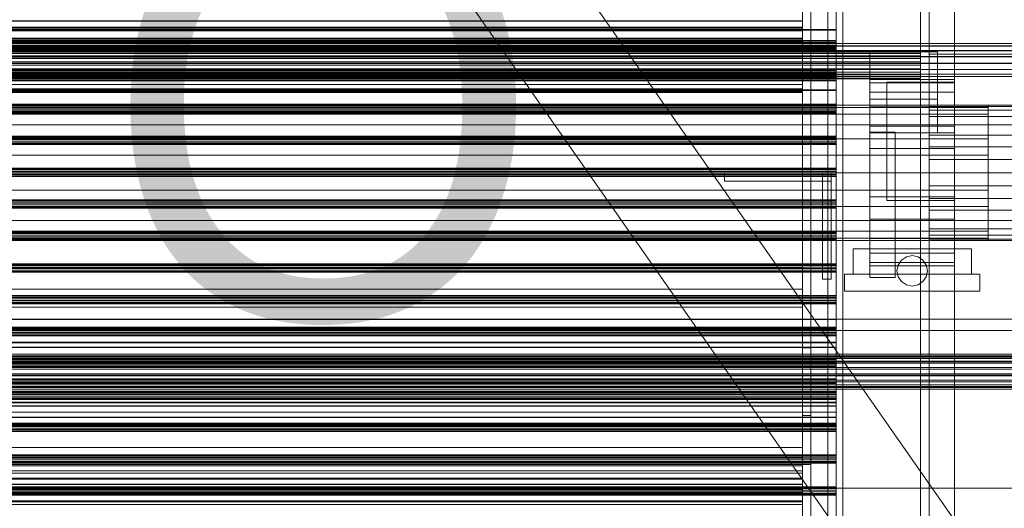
# Model space of a CAD drawing. Header units: millimetres. Extents: x -4395 to 65662, y -65530 to 6847.
# Tile 401 of 656: x 787 to 1369, y -33712 to -33423. Entities that reach past the tile are written whole.
import ezdxf

# ---------------------------------------------------------------- set-up
doc = ezdxf.new("R2010")
doc.units = ezdxf.units.MM
for name, color, linetype, lineweight in [('COTAS_O', 1, 'Continuous', 0), ('frontal_C03', 7, 'Continuous', 0), ('frontal_secador', 7, 'Continuous', 0), ('frontal_tolva', 7, 'Continuous', 0)]:
    doc.layers.add(name, color=color, linetype=linetype, lineweight=lineweight)
doc.dimstyles.new('R19_100', dxfattribs={"dimtxt": 250, "dimasz": 150, "dimexe": 150, "dimexo": 80, "dimgap": 100, "dimtad": 1, "dimtih": 1, "dimtoh": 1, "dimdsep": 46, "dimcen": 0.09, "dimadec": 0, "dimazin": 0, "dimtfac": 1, "dimtdec": 4, "dimtofl": 0, "dimtmove": 0, "dimatfit": 3, "dimfxl": 1, "dimtolj": 1, "dimtzin": 0, "dimarcsym": 0})

# ---------------------------------------------------------------- blocks, each defined once
blk = doc.blocks.new('DIM_R33_43')
at = {"layer": 'COTAS_O'}
for p, q in [((-1725, -33700), (-1575, -33655)), ((1725, -33700), (1575, -33655)), ((-1725, -34400), (-1725, -33700)), ((-1725, -33700), (1725, -33700)), ((-1725, -33700), (-1575, -33745)), ((1725, -33700), (1575, -33745)), ((1725, -34400), (1725, -33700))]:
    blk.add_line(p, q, dxfattribs=at)
blk.add_text('3450 O', height=250, dxfattribs=at).set_placement((0, -33600))

msp = doc.modelspace()

# ---------------------------------------------------------------- linework, layer by layer
at = {"layer": 'frontal_C03'}
for p, q in [((1270, -35234.965), (1270, -32645.272)), ((1274, -32645.272), (1274, -35234.965)), ((1270, -32745.445), (1270, -35335.139)), ((1274, -35335.139), (1274, -32745.445)), ((1270, -33428.95), (1270, -33420.182)), ((1270, -33420.424), (1270, -33429.313)), ((1270, -33428.95), (-1230, -33428.95)), ((1270, -33429.313), (-1230, -33429.313)), ((1270, -33440.453), (1270, -33428.95)), ((1270, -33429.313), (1270, -33440.88)), ((1516, -33437.088), (-1476, -33437.088)), ((1516, -33437.115), (-1476, -33437.115)), ((1516, -33438.557), (-1476, -33438.557)), ((1516, -33438.633), (-1476, -33438.633)), ((1270, -33435.396), (-1230, -33435.396)), ((1270, -33435.782), (-1230, -33435.782)), ((1270, -33436.448), (-1230, -33436.448)), ((-1230, -33437.38), (1270, -33437.38)), ((1270, -33438.322), (-1230, -33438.322)), ((1270, -33436.448), (1270, -33435.396)), ((1270, -33435.396), (1270, -33435.782)), ((1270, -33435.782), (1270, -33437.38)), ((1270, -33438.322), (1270, -33436.448)), ((1270, -33437.38), (1270, -33439.254)), ((1270, -33439.921), (1270, -33438.322)), ((1516, -33441.297), (-1476, -33441.297)), ((1516, -33441.41), (-1476, -33441.41)), ((1516, -33444.892), (-1476, -33444.892)), ((-1476, -33445.025), (1516, -33445.025)), ((1270, -33439.254), (-1230, -33439.254)), ((1270, -33439.921), (-1230, -33439.921)), ((1270, -33440.307), (-1230, -33440.307)), ((1270, -33440.453), (-1230, -33440.453)), ((-1230, -33440.88), (1270, -33440.88)), ((1270, -33439.254), (1270, -33440.307)), ((1270, -33440.307), (1270, -33439.921)), ((1270, -33452.938), (1270, -33440.453)), ((1270, -33440.88), (1270, -33453.366)), ((1516, -33448.793), (-1476, -33448.793)), ((1516, -33448.927), (-1476, -33448.927)), ((1516, -33452.408), (-1476, -33452.408)), ((1516, -33452.521), (-1476, -33452.521)), ((1516, -33455.186), (-1476, -33455.186)), ((1516, -33455.262), (-1476, -33455.262)), ((1516, -33456.704), (-1476, -33456.704)), ((1270, -33452.938), (-1230, -33452.938)), ((1270, -33453.366), (-1230, -33453.366)), ((1270, -33454.237), (-1230, -33454.237)), ((1270, -33454.623), (-1230, -33454.623)), ((1270, -33455.289), (-1230, -33455.289)), ((-1230, -33456.221), (1270, -33456.221)), ((1270, -33464.506), (1270, -33452.938)), ((1270, -33453.366), (1270, -33464.868)), ((1270, -33455.289), (1270, -33454.237)), ((1270, -33454.237), (1270, -33454.623)), ((1270, -33454.623), (1270, -33456.221)), ((1270, -33457.163), (1270, -33455.289)), ((1270, -33456.221), (1270, -33458.095)), ((1516, -33456.73), (-1476, -33456.73)), ((1270, -33457.163), (-1230, -33457.163)), ((1270, -33458.095), (-1230, -33458.095)), ((1270, -33458.762), (-1230, -33458.762)), ((1270, -33459.148), (-1230, -33459.148)), ((1270, -33458.762), (1270, -33457.163)), ((1270, -33458.095), (1270, -33459.148)), ((1270, -33459.148), (1270, -33458.762)), ((1270, -33464.506), (-1230, -33464.506)), ((1270, -33464.868), (-1230, -33464.868)), ((1270, -33473.395), (1270, -33464.506)), ((1270, -33464.868), (1270, -33473.637)), ((1270, -33473.078), (-1230, -33473.078)), ((1270, -33473.395), (-1230, -33473.395)), ((1270, -33473.464), (-1230, -33473.464)), ((1270, -33473.637), (-1230, -33473.637)), ((1270, -33474.13), (-1230, -33474.13)), ((1270, -33474.13), (1270, -33473.078)), ((1270, -33473.078), (1270, -33473.464)), ((1270, -33478.251), (1270, -33473.395)), ((1270, -33473.464), (1270, -33475.062)), ((1270, -33473.637), (1270, -33478.336)), ((1270, -33476.004), (1270, -33474.13)), ((-1230, -33475.062), (1270, -33475.062)), ((1270, -33476.004), (-1230, -33476.004)), ((1270, -33476.936), (-1230, -33476.936)), ((1270, -33477.603), (-1230, -33477.603)), ((1270, -33477.989), (-1230, -33477.989)), ((1270, -33478.251), (-1230, -33478.251)), ((1270, -33478.336), (-1230, -33478.336)), ((1270, -33475.062), (1270, -33476.936)), ((1270, -33477.603), (1270, -33476.004)), ((1270, -33476.936), (1270, -33477.989)), ((1270, -33477.989), (1270, -33477.603)), ((1270, -33478.336), (1270, -33478.251)), ((1270, -33491.919), (-1230, -33491.919)), ((1270, -33492.305), (-1230, -33492.305)), ((1270, -33492.971), (-1230, -33492.971)), ((-1230, -33493.903), (1270, -33493.903)), ((1270, -33494.845), (-1230, -33494.845)), ((1270, -33495.777), (-1230, -33495.777)), ((1270, -33496.443), (-1230, -33496.443)), ((1270, -33496.83), (-1230, -33496.83)), ((1270, -33492.971), (1270, -33491.919)), ((1270, -33491.919), (1270, -33492.305)), ((1270, -33492.305), (1270, -33493.903)), ((1270, -33494.845), (1270, -33492.971)), ((1270, -33493.903), (1270, -33495.777)), ((1270, -33496.443), (1270, -33494.845)), ((1270, -33495.777), (1270, -33496.83)), ((1270, -33496.83), (1270, -33496.443)), ((1270, -33510.76), (-1230, -33510.76)), ((1270, -33511.146), (-1230, -33511.146)), ((1270, -33511.812), (-1230, -33511.812)), ((-1230, -33512.744), (1270, -33512.744)), ((1270, -33513.686), (-1230, -33513.686)), ((1270, -33514.618), (-1230, -33514.618)), ((1270, -33511.812), (1270, -33510.76)), ((1270, -33510.76), (1270, -33511.146)), ((1270, -33511.146), (1270, -33512.744)), ((1270, -33513.686), (1270, -33511.812)), ((1270, -33512.744), (1270, -33514.618)), ((1270, -33515.284), (1270, -33513.686)), ((1270, -33514.618), (1270, -33515.671)), ((1270, -33515.284), (-1230, -33515.284)), ((1270, -33515.671), (-1230, -33515.671)), ((1270, -33515.671), (1270, -33515.284)), ((1270, -33529.601), (-1230, -33529.601)), ((1270, -33529.987), (-1230, -33529.987)), ((1270, -33530.653), (-1230, -33530.653)), ((-1230, -33531.585), (1270, -33531.585)), ((1270, -33530.653), (1270, -33529.601)), ((1270, -33529.601), (1270, -33529.987)), ((1270, -33529.987), (1270, -33531.585)), ((1270, -33532.527), (1270, -33530.653)), ((1270, -33531.585), (1270, -33533.459)), ((1270, -33532.527), (-1230, -33532.527)), ((1270, -33533.459), (-1230, -33533.459)), ((1270, -33534.125), (-1230, -33534.125)), ((1270, -33534.512), (-1230, -33534.512)), ((1270, -33534.125), (1270, -33532.527)), ((1270, -33533.459), (1270, -33534.512)), ((1270, -33534.512), (1270, -33534.125)), ((1270, -33548.442), (-1230, -33548.442)), ((1270, -33548.828), (-1230, -33548.828)), ((1270, -33549.494), (-1230, -33549.494)), ((1270, -33549.494), (1270, -33548.442)), ((1270, -33548.442), (1270, -33548.828)), ((1270, -33548.828), (1270, -33550.426)), ((1270, -33551.368), (1270, -33549.494)), ((-1230, -33550.426), (1270, -33550.426)), ((1270, -33551.368), (-1230, -33551.368)), ((1270, -33552.3), (-1230, -33552.3)), ((1270, -33552.966), (-1230, -33552.966)), ((1270, -33553.353), (-1230, -33553.353)), ((1270, -33550.426), (1270, -33552.3)), ((1270, -33552.966), (1270, -33551.368)), ((1270, -33552.3), (1270, -33553.353)), ((1270, -33553.353), (1270, -33552.966)), ((1270, -33567.283), (-1230, -33567.283)), ((1270, -33568.335), (1270, -33567.283)), ((1270, -33567.283), (1270, -33567.669)), ((1270, -33567.669), (-1230, -33567.669)), ((1270, -33568.335), (-1230, -33568.335)), ((-1230, -33569.267), (1270, -33569.267)), ((1270, -33570.209), (-1230, -33570.209)), ((1270, -33571.141), (-1230, -33571.141)), ((1270, -33571.807), (-1230, -33571.807)), ((1270, -33572.193), (-1230, -33572.193)), ((1270, -33567.669), (1270, -33569.267)), ((1270, -33570.209), (1270, -33568.335)), ((1270, -33569.267), (1270, -33571.141)), ((1270, -33571.807), (1270, -33570.209)), ((1270, -33571.141), (1270, -33572.193)), ((1270, -33572.193), (1270, -33571.807)), ((1270, -33586.124), (-1230, -33586.124)), ((1270, -33586.51), (-1230, -33586.51)), ((1270, -33587.176), (-1230, -33587.176)), ((-1230, -33588.108), (1270, -33588.108)), ((1270, -33589.05), (-1230, -33589.05)), ((1270, -33589.982), (-1230, -33589.982)), ((1270, -33590.648), (-1230, -33590.648)), ((1270, -33587.176), (1270, -33586.124)), ((1270, -33586.124), (1270, -33586.51)), ((1270, -33586.51), (1270, -33588.108)), ((1270, -33589.05), (1270, -33587.176)), ((1270, -33588.108), (1270, -33589.982)), ((1270, -33590.648), (1270, -33589.05)), ((1270, -33589.982), (1270, -33591.034)), ((1270, -33591.034), (1270, -33590.648)), ((1270, -33591.034), (-1230, -33591.034)), ((1270, -33600.124), (-1230, -33600.124)), ((1270, -33600.209), (-1230, -33600.209)), ((1270, -33604.824), (1270, -33600.124)), ((1270, -33600.124), (1270, -33600.209)), ((1270, -33600.209), (1270, -33605.066)), ((1270, -33604.824), (-1230, -33604.824)), ((1270, -33604.965), (-1230, -33604.965)), ((1270, -33605.066), (-1230, -33605.066)), ((1270, -33605.351), (-1230, -33605.351)), ((1270, -33606.008), (-1230, -33606.008)), ((1270, -33606.017), (-1230, -33606.017)), ((1270, -33606.074), (-1230, -33606.074)), ((-1230, -33606.949), (1270, -33606.949)), ((1270, -33607.891), (-1230, -33607.891)), ((1270, -33613.592), (1270, -33604.824)), ((1270, -33606.017), (1270, -33604.965)), ((1270, -33604.965), (1270, -33605.351)), ((1270, -33605.066), (1270, -33613.954)), ((1270, -33605.351), (1270, -33606.949)), ((1270, -33609.679), (1270, -33606.008)), ((1270, -33606.008), (1270, -33606.074)), ((1270, -33607.891), (1270, -33606.017)), ((1270, -33606.074), (1270, -33609.869)), ((1270, -33606.949), (1270, -33608.823)), ((1270, -33609.489), (1270, -33607.891)), ((1270, -33608.823), (-1230, -33608.823)), ((1270, -33609.489), (-1230, -33609.489)), ((1270, -33609.679), (-1230, -33609.679)), ((1270, -33609.869), (-1230, -33609.869)), ((1270, -33609.875), (-1230, -33609.875)), ((1270, -33613.592), (-1230, -33613.592)), ((1270, -33613.954), (-1230, -33613.954)), ((1270, -33608.823), (1270, -33609.875)), ((1270, -33609.875), (1270, -33609.489)), ((1270, -33616.53), (1270, -33609.679)), ((1270, -33609.869), (1270, -33616.813)), ((1270, -33625.095), (1270, -33613.592)), ((1270, -33613.954), (1270, -33625.522)), ((1270, -33616.53), (-1230, -33616.53)), ((1270, -33616.813), (-1230, -33616.813)), ((1270, -33625.516), (1270, -33616.53)), ((1270, -33616.813), (1270, -33625.85)), ((1516, -33620.739), (-1476, -33620.739)), ((1516, -33620.766), (-1476, -33620.766)), ((1516, -33621.73), (-1476, -33621.73)), ((1516, -33621.757), (-1476, -33621.757)), ((1516, -33622.208), (-1476, -33622.208)), ((1516, -33622.284), (-1476, -33622.284)), ((1516, -33623.199), (-1476, -33623.199)), ((1516, -33623.274), (-1476, -33623.274)), ((1516, -33624.948), (-1476, -33624.948)), ((1516, -33625.061), (-1476, -33625.061)), ((1270, -33623.806), (-1230, -33623.806)), ((1270, -33624.192), (-1230, -33624.192)), ((1270, -33624.858), (-1230, -33624.858)), ((1270, -33625.095), (-1230, -33625.095)), ((-1230, -33625.522), (1270, -33625.522)), ((1270, -33624.858), (1270, -33623.806)), ((1270, -33623.806), (1270, -33624.192)), ((1270, -33624.192), (1270, -33625.79)), ((1270, -33626.732), (1270, -33624.858)), ((1270, -33637.58), (1270, -33625.095)), ((1270, -33635.27), (1270, -33625.516)), ((1270, -33625.522), (1270, -33638.007)), ((1516, -33625.939), (-1476, -33625.939)), ((1516, -33626.052), (-1476, -33626.052)), ((1516, -33628.543), (-1476, -33628.543)), ((-1476, -33628.676), (1516, -33628.676)), ((1516, -33629.533), (-1476, -33629.533)), ((-1476, -33629.667), (1516, -33629.667)), ((-1230, -33625.79), (1270, -33625.79)), ((-1230, -33625.85), (1270, -33625.85)), ((1270, -33626.732), (-1230, -33626.732)), ((1270, -33627.664), (-1230, -33627.664)), ((1270, -33628.33), (-1230, -33628.33)), ((1270, -33628.716), (-1230, -33628.716)), ((1270, -33625.79), (1270, -33627.664)), ((1270, -33625.85), (1270, -33635.604)), ((1270, -33628.33), (1270, -33626.732)), ((1270, -33627.664), (1270, -33628.716)), ((1270, -33628.716), (1270, -33628.33)), ((1516, -33632.444), (-1476, -33632.444)), ((1516, -33632.578), (-1476, -33632.578)), ((1516, -33633.435), (-1476, -33633.435)), ((1516, -33633.569), (-1476, -33633.569)), ((1516, -33636.059), (-1476, -33636.059)), ((1516, -33636.172), (-1476, -33636.172)), ((1516, -33637.05), (-1476, -33637.05)), ((1516, -33637.163), (-1476, -33637.163)), ((1270, -33635.27), (-1230, -33635.27)), ((1270, -33635.604), (-1230, -33635.604)), ((1270, -33644.308), (1270, -33635.27)), ((1270, -33635.604), (1270, -33644.591)), ((1516, -33638.837), (-1476, -33638.837)), ((1516, -33638.913), (-1476, -33638.913)), ((1516, -33639.828), (-1476, -33639.828)), ((1516, -33639.903), (-1476, -33639.903)), ((1516, -33640.355), (-1476, -33640.355)), ((1516, -33640.381), (-1476, -33640.381)), ((1516, -33641.345), (-1476, -33641.345)), ((1516, -33641.372), (-1476, -33641.372)), ((1270, -33637.58), (-1230, -33637.58)), ((1270, -33638.007), (-1230, -33638.007)), ((1270, -33642.647), (-1230, -33642.647)), ((1270, -33643.033), (-1230, -33643.033)), ((1270, -33649.148), (1270, -33637.58)), ((1270, -33638.007), (1270, -33649.51)), ((1270, -33643.699), (1270, -33642.647)), ((1270, -33642.647), (1270, -33643.033)), ((1270, -33643.033), (1270, -33644.631)), ((1270, -33643.699), (-1230, -33643.699)), ((1270, -33644.308), (-1230, -33644.308)), ((1270, -33644.591), (-1230, -33644.591)), ((-1230, -33644.631), (1270, -33644.631)), ((1270, -33645.573), (-1230, -33645.573)), ((1270, -33646.505), (-1230, -33646.505)), ((1270, -33647.171), (-1230, -33647.171)), ((1270, -33647.557), (-1230, -33647.557)), ((1270, -33645.573), (1270, -33643.699)), ((1270, -33651.252), (1270, -33644.308)), ((1270, -33644.591), (1270, -33651.441)), ((1270, -33644.631), (1270, -33646.505)), ((1270, -33647.171), (1270, -33645.573)), ((1270, -33646.505), (1270, -33647.557)), ((1270, -33647.557), (1270, -33647.171)), ((1270, -33649.148), (-1230, -33649.148)), ((1270, -33649.51), (-1230, -33649.51)), ((1270, -33651.252), (-1230, -33651.252)), ((1270, -33651.441), (-1230, -33651.441)), ((1270, -33658.036), (1270, -33649.148)), ((1270, -33649.51), (1270, -33658.278)), ((1270, -33655.046), (1270, -33651.252)), ((1270, -33651.441), (1270, -33655.113)), ((1270, -33655.046), (-1230, -33655.046)), ((1270, -33655.113), (-1230, -33655.113)), ((1270, -33658.036), (-1230, -33658.036)), ((1270, -33658.278), (-1230, -33658.278)), ((1270, -33655.113), (1270, -33655.046)), ((1270, -33662.893), (1270, -33658.036)), ((1270, -33658.278), (1270, -33662.978)), ((1270, -33661.488), (-1230, -33661.488)), ((1270, -33661.874), (-1230, -33661.874)), ((1270, -33662.54), (-1230, -33662.54)), ((1270, -33662.893), (-1230, -33662.893)), ((1270, -33662.978), (-1230, -33662.978)), ((-1230, -33663.472), (1270, -33663.472)), ((1270, -33664.414), (-1230, -33664.414)), ((1270, -33665.346), (-1230, -33665.346)), ((1270, -33666.012), (-1230, -33666.012)), ((1270, -33666.398), (-1230, -33666.398)), ((1270, -33662.54), (1270, -33661.488)), ((1270, -33661.488), (1270, -33661.874)), ((1270, -33661.874), (1270, -33663.472)), ((1270, -33664.414), (1270, -33662.54)), ((1270, -33662.978), (1270, -33662.893)), ((1270, -33663.472), (1270, -33665.346)), ((1270, -33666.012), (1270, -33664.414)), ((1270, -33665.346), (1270, -33666.398)), ((1270, -33666.398), (1270, -33666.012)), ((1270, -33680.329), (-1230, -33680.329)), ((1270, -33680.715), (-1230, -33680.715)), ((1270, -33681.381), (-1230, -33681.381)), ((-1230, -33682.313), (1270, -33682.313)), ((1270, -33683.255), (-1230, -33683.255)), ((1270, -33681.381), (1270, -33680.329)), ((1270, -33680.329), (1270, -33680.715)), ((1270, -33680.715), (1270, -33682.313)), ((1270, -33683.255), (1270, -33681.381)), ((1270, -33682.313), (1270, -33684.187)), ((1270, -33684.853), (1270, -33683.255)), ((1270, -33684.187), (-1230, -33684.187)), ((1270, -33684.853), (-1230, -33684.853)), ((1270, -33685.239), (-1230, -33685.239)), ((1270, -33684.187), (1270, -33685.239)), ((1270, -33685.239), (1270, -33684.853)), ((1270, -33699.17), (-1230, -33699.17)), ((1270, -33699.556), (-1230, -33699.556)), ((1270, -33700.222), (-1230, -33700.222)), ((-1230, -33701.154), (1270, -33701.154)), ((1270, -33700.222), (1270, -33699.17)), ((1270, -33699.17), (1270, -33699.556)), ((1270, -33699.556), (1270, -33701.154)), ((1270, -33702.096), (1270, -33700.222)), ((1270, -33701.154), (1270, -33703.028)), ((1270, -33702.096), (-1230, -33702.096)), ((1270, -33703.028), (-1230, -33703.028)), ((1270, -33703.694), (-1230, -33703.694)), ((1270, -33704.08), (-1230, -33704.08)), ((1270, -33703.694), (1270, -33702.096)), ((1270, -33703.028), (1270, -33704.08)), ((1270, -33704.08), (1270, -33703.694))]:
    msp.add_line(p, q, dxfattribs=at)
at = {"layer": 'frontal_secador'}
for p, q in [((1340, -36000), (1340, -33000)), ((1265, -35980), (1265, -33075)), ((1270, -35980), (1270, -33075)), ((1320, -35980), (1320, -33075)), ((1325, -36000), (1325, -33075)), ((1325, -34600), (1325, -33075)), ((1325, -35980), (1325, -33075)), ((1250, -33617), (1250, -33377)), ((1250, -33377), (1250, -33446)), ((1255, -33377), (1255, -33617)), ((1255, -33446), (1255, -33377)), ((1325, -33438.5), (1325, -33388.5)), ((1250, -33423.65), (1250, -33419.918)), ((-1250, -33423.65), (1250, -33423.65)), ((1250, -33424), (-1250, -33424)), ((1250, -33427.382), (-1250, -33427.382)), ((1250, -33427.382), (1250, -33423.65)), ((1250, -33436), (1250, -33424)), ((1250, -33424), (1250, -33428)), ((1250, -33427.382), (1250, -33429.689)), ((-1250, -33428), (1250, -33428)), ((1250, -33429.689), (-1250, -33429.689)), ((1250, -33428), (1250, -33440)), ((1250, -33434), (-1250, -33434)), ((1250, -33434.545), (-1250, -33434.545)), ((1250, -33436), (-1250, -33436)), ((1250, -33436.144), (-1250, -33436.144)), ((1250, -33436.709), (-1250, -33436.709)), ((1250, -33438.686), (-1250, -33438.686)), ((1250, -33436.709), (1250, -33434)), ((1250, -33434.545), (1250, -33434)), ((1250, -33436.144), (1250, -33434.545)), ((1250, -33676), (1250, -33436)), ((1250, -33436), (1250, -33442)), ((1250, -33436), (1250, -33440)), ((1250, -33438.686), (1250, -33436.144)), ((1250, -33444.651), (1250, -33436.709)), ((1250, -33442), (1250, -33438.686)), ((1325, -33438.5), (2125, -33438.5)), ((1325, -33443.5), (1325, -33438.5)), ((1320, -33442), (-1320, -33442)), ((1320, -33442.273), (-1320, -33442.273)), ((1320, -33443.072), (-1320, -33443.072)), ((1320, -33444.343), (-1320, -33444.343)), ((1250, -33440), (-1250, -33440)), ((1250, -33442), (-1250, -33442)), ((1250, -33444.651), (-1250, -33444.651)), ((1250, -33445.859), (1250, -33442)), ((1250, -33682), (1250, -33442)), ((1250, -33442), (1250, -33446)), ((1250, -33457.285), (1250, -33444.651)), ((1290, -33442), (1330, -33442)), ((1290, -33470), (1290, -33442)), ((1320, -33442.273), (1320, -33442)), ((1320, -33443.072), (1320, -33442.273)), ((1320, -33444.343), (1320, -33443.072)), ((1320, -33446), (1320, -33444.343)), ((1325, -33443.5), (2125, -33443.5)), ((1330, -33470), (1330, -33442)), ((1320, -33446), (-1320, -33446)), ((1320, -33447.929), (-1320, -33447.929)), ((-1320, -33450), (1320, -33450)), ((1250, -33445.859), (-1250, -33445.859)), ((-1250, -33446), (1250, -33446)), ((-1250, -33450), (1250, -33450)), ((1250, -33450), (1250, -33445.859)), ((1250, -33446), (1250, -33686)), ((1255, -33446), (1250, -33446)), ((1250, -33454.141), (1250, -33450)), ((1255, -33686), (1255, -33446)), ((1320, -33447.929), (1320, -33446)), ((1320, -33450), (1320, -33447.929)), ((1320, -33452.071), (1320, -33450)), ((1320, -33452.071), (-1320, -33452.071)), ((1320, -33454), (-1320, -33454)), ((1320, -33455.657), (-1320, -33455.657)), ((1250, -33454.141), (-1250, -33454.141)), ((1250, -33454.141), (1250, -33458)), ((1320, -33452.071), (1320, -33454)), ((1320, -33454), (1320, -33455.657)), ((1320, -33455.657), (1320, -33456.928)), ((1320, -33456.928), (-1320, -33456.928)), ((1320, -33457.727), (-1320, -33457.727)), ((1320, -33458), (-1320, -33458)), ((1250, -33457.285), (-1250, -33457.285)), ((1250, -33458), (-1250, -33458)), ((1250, -33461.314), (-1250, -33461.314)), ((1250, -33473.75), (1250, -33457.285)), ((1250, -33458), (1250, -33461.314)), ((1250, -33461.314), (1250, -33463.856)), ((1290, -33460.374), (1290, -33458.5)), ((1340, -33458.5), (1290, -33458.5)), ((1290, -33465.869), (1290, -33460.374)), ((1340, -33460.374), (1290, -33460.374)), ((1300, -33460), (1340, -33460)), ((1300, -33490), (1300, -33460)), ((1320, -33456.928), (1320, -33457.727)), ((1320, -33457.727), (1320, -33458)), ((1340, -33460.374), (1340, -33458.5)), ((1340, -33490), (1340, -33460)), ((1340, -33465.869), (1340, -33460.374)), ((1250, -33463.856), (-1250, -33463.856)), ((1250, -33465.455), (-1250, -33465.455)), ((1250, -33466), (-1250, -33466)), ((1250, -33463.856), (1250, -33465.455)), ((1250, -33465.455), (1250, -33466)), ((1290, -33474.609), (1290, -33465.869)), ((1340, -33465.869), (1290, -33465.869)), ((1340, -33474.609), (1340, -33465.869)), ((1360, -33473.5), (-1360, -33473.5)), ((1250, -33473.75), (-1250, -33473.75)), ((1250, -33492.924), (1250, -33473.75)), ((1290, -33470), (1330, -33470)), ((1290, -33490), (1290, -33470)), ((1325, -33474.269), (1325, -33473.5)), ((1430, -33473.5), (1325, -33473.5)), ((1330, -33490), (1330, -33470)), ((1360, -33474.863), (1360, -33473.5)), ((1360, -33474.863), (-1360, -33474.863)), ((1360, -33478.859), (-1360, -33478.859)), ((1290, -33486), (1290, -33474.609)), ((1340, -33474.609), (1290, -33474.609)), ((1325, -33476.545), (1325, -33474.269)), ((1430, -33474.269), (1325, -33474.269)), ((1325, -33480.241), (1325, -33476.545)), ((1430, -33476.545), (1325, -33476.545)), ((1340, -33486), (1340, -33474.609)), ((1360, -33478.859), (1360, -33474.863)), ((1360, -33485.216), (1360, -33478.859)), ((1360, -33485.216), (-1360, -33485.216)), ((1325, -33485.216), (1325, -33480.241)), ((1430, -33480.241), (1325, -33480.241)), ((1325, -33491.277), (1325, -33485.216)), ((1430, -33485.216), (1325, -33485.216)), ((1360, -33493.5), (1360, -33485.216)), ((1290, -33499.265), (1290, -33486)), ((1340, -33486), (1290, -33486)), ((1290, -33489.5), (1305, -33489.5)), ((1290, -33575.5), (1290, -33489.5)), ((1290, -33490), (1330, -33490)), ((1300, -33490), (1340, -33490)), ((1300, -33530), (1300, -33490)), ((1305, -33575.5), (1305, -33489.5)), ((1325, -33498.193), (1325, -33491.277)), ((1430, -33491.277), (1325, -33491.277)), ((1340, -33499.265), (1340, -33486)), ((1340, -33530), (1340, -33490)), ((1360, -33493.5), (-1360, -33493.5)), ((1250, -33492.924), (-1250, -33492.924)), ((1250, -33513.5), (1250, -33492.924)), ((1360, -33503.147), (1360, -33493.5)), ((1360, -33503.147), (-1360, -33503.147)), ((1290, -33513.5), (1290, -33499.265)), ((1340, -33499.265), (1290, -33499.265)), ((1325, -33505.696), (1325, -33498.193)), ((1430, -33498.193), (1325, -33498.193)), ((1340, -33513.5), (1340, -33499.265)), ((1360, -33513.5), (1360, -33503.147)), ((1325, -33513.5), (1325, -33505.696)), ((1430, -33505.696), (1325, -33505.696)), ((-1360, -33513.5), (1360, -33513.5)), ((-1250, -33513.5), (1250, -33513.5)), ((1204, -33513.5), (1267, -33513.5)), ((1204, -33518.5), (1204, -33513.5)), ((1250, -33534.076), (1250, -33513.5)), ((1262, -33513.5), (1267, -33513.5)), ((1262, -33576.5), (1262, -33513.5)), ((1267, -33576.5), (1267, -33513.5)), ((1267, -33518.5), (1267, -33513.5)), ((1290, -33513.5), (1290, -33527.735)), ((1290, -33513.5), (1340, -33513.5)), ((1325, -33513.5), (1325, -33521.304)), ((1325, -33513.5), (1430, -33513.5)), ((1340, -33527.735), (1340, -33513.5)), ((1360, -33523.853), (1360, -33513.5)), ((1204, -33518.5), (1267, -33518.5)), ((1360, -33523.853), (-1360, -33523.853)), ((1325, -33521.304), (1325, -33528.807)), ((1430, -33521.304), (1325, -33521.304)), ((1360, -33523.853), (1360, -33533.5)), ((1290, -33527.735), (1290, -33541)), ((1340, -33527.735), (1290, -33527.735)), ((1300, -33530), (1340, -33530)), ((1325, -33528.807), (1325, -33535.723)), ((1430, -33528.807), (1325, -33528.807)), ((1340, -33527.735), (1340, -33541)), ((1360, -33533.5), (-1360, -33533.5)), ((1250, -33534.076), (-1250, -33534.076)), ((1250, -33534.076), (1250, -33553.25)), ((1325, -33535.723), (1325, -33541.784)), ((1430, -33535.723), (1325, -33535.723)), ((1360, -33533.5), (1360, -33541.784)), ((1360, -33541.784), (-1360, -33541.784)), ((1290, -33541), (1290, -33552.391)), ((1340, -33541), (1290, -33541)), ((1325, -33541.784), (1325, -33546.759)), ((1430, -33541.784), (1325, -33541.784)), ((1340, -33541), (1340, -33552.391)), ((1360, -33541.784), (1360, -33548.141)), ((1360, -33548.141), (-1360, -33548.141)), ((1325, -33546.759), (1325, -33550.455)), ((1430, -33546.759), (1325, -33546.759)), ((1360, -33548.141), (1360, -33552.137)), ((1360, -33552.137), (-1360, -33552.137)), ((1360, -33553.5), (-1360, -33553.5)), ((1250, -33553.25), (-1250, -33553.25)), ((1250, -33553.25), (1250, -33569.715)), ((1290, -33552.391), (1290, -33561.131)), ((1340, -33552.391), (1290, -33552.391)), ((1325, -33550.455), (1325, -33552.731)), ((1430, -33550.455), (1325, -33550.455)), ((1325, -33552.731), (1325, -33553.5)), ((1430, -33552.731), (1325, -33552.731)), ((1430, -33553.5), (1325, -33553.5)), ((1340, -33552.391), (1340, -33561.131)), ((1360, -33552.137), (1360, -33553.5)), ((1280, -33558.5), (1350, -33558.5)), ((1280, -33573.5), (1280, -33558.5)), ((1290, -33561.131), (1290, -33566.626)), ((1340, -33561.131), (1290, -33561.131)), ((1340, -33561.131), (1340, -33566.626)), ((1350, -33573.5), (1350, -33558.5)), ((1290, -33566.626), (1290, -33568.5)), ((1340, -33566.626), (1290, -33566.626)), ((1306.685, -33568.056), (1308.636, -33565.136)), ((1308.636, -33565.136), (1311.556, -33563.185)), ((1311.556, -33563.185), (1315, -33562.5)), ((1315, -33562.5), (1318.444, -33563.185)), ((1318.444, -33563.185), (1321.364, -33565.136)), ((1321.364, -33565.136), (1323.315, -33568.056)), ((1340, -33566.626), (1340, -33568.5)), ((1250, -33569.715), (-1250, -33569.715)), ((1250, -33569.715), (1250, -33582.349)), ((1340, -33568.5), (1290, -33568.5)), ((1306, -33571.5), (1306.685, -33568.056)), ((1306.685, -33574.944), (1306, -33571.5)), ((1323.315, -33568.056), (1324, -33571.5)), ((1324, -33571.5), (1323.315, -33574.944)), ((1262, -33576.5), (1267, -33576.5)), ((1275, -33573.5), (1355, -33573.5)), ((1275, -33583.5), (1275, -33573.5)), ((1280, -33573.5), (1350, -33573.5)), ((1290, -33575.5), (1305, -33575.5)), ((1308.636, -33577.864), (1306.685, -33574.944)), ((1311.556, -33579.815), (1308.636, -33577.864)), ((1321.364, -33577.864), (1318.444, -33579.815)), ((1323.315, -33574.944), (1321.364, -33577.864)), ((1355, -33583.5), (1355, -33573.5)), ((1250, -33582.349), (-1250, -33582.349)), ((1250, -33582.349), (1250, -33590.291)), ((1275, -33583.5), (1355, -33583.5)), ((1315, -33580.5), (1311.556, -33579.815)), ((1318.444, -33579.815), (1315, -33580.5)), ((1250, -33590.291), (-1250, -33590.291)), ((1250, -33590.291), (1250, -33593)), ((1250, -33593), (-1250, -33593)), ((1250, -33686), (1250, -33617)), ((1250, -33617), (1255, -33617)), ((1255, -33617), (1255, -33686)), ((1250, -33897), (1250, -33657)), ((1250, -33657), (1250, -33726)), ((1250, -33657), (1255, -33657)), ((1255, -33657), (1255, -33897)), ((1255, -33726), (1255, -33657)), ((-1250, -33676), (1250, -33676)), ((1250, -33676), (1250, -33682)), ((-1250, -33682), (1250, -33682)), ((1250, -33682), (1250, -33686)), ((1250, -33686.659), (1250, -33682)), ((1250, -33682), (1250, -33685)), ((-1250, -33685), (1250, -33685)), ((1250, -33686), (-1250, -33686)), ((-1250, -33686.659), (1250, -33686.659)), ((1250, -33689.659), (-1250, -33689.659)), ((1250, -33685), (1250, -33689.659)), ((1250, -33686), (1255, -33686)), ((1250, -33686.659), (1250, -33689.659)), ((1250, -33691), (1250, -33686.659)), ((1250, -33689.659), (1250, -33694)), ((-1250, -33691), (1250, -33691)), ((1250, -33694), (-1250, -33694)), ((-1250, -33694.728), (1250, -33694.728)), ((1250, -33691), (1250, -33694)), ((1250, -33694.728), (1250, -33691)), ((1250, -33694), (1250, -33697.728)), ((1250, -33694.728), (1250, -33697.728)), ((1250, -33697.588), (1250, -33694.728)), ((-1250, -33697.588), (1250, -33697.588)), ((1250, -33697.611), (-1250, -33697.611)), ((1250, -33697.728), (-1250, -33697.728)), ((-1250, -33699.387), (1250, -33699.387)), ((1250, -33699.918), (-1250, -33699.918)), ((-1250, -33700), (1250, -33700)), ((1250, -33700.588), (-1250, -33700.588)), ((1250, -33697.588), (1250, -33700.588)), ((1250, -33699.387), (1250, -33697.588)), ((1250, -33699.918), (1250, -33697.611)), ((1250, -33697.728), (1250, -33700.588)), ((1250, -33699.387), (1250, -33702.387)), ((1250, -33700), (1250, -33699.387)), ((1250, -33703.65), (1250, -33699.918)), ((1250, -33700), (1250, -33703)), ((1250, -33700.588), (1250, -33702.387)), ((1250, -33702.387), (-1250, -33702.387)), ((1250, -33703), (-1250, -33703)), ((-1250, -33703.65), (1250, -33703.65)), ((1250, -33704), (-1250, -33704)), ((1250, -33702.387), (1250, -33703)), ((1250, -33707.382), (1250, -33703.65)), ((1250, -33716), (1250, -33704)), ((1250, -33704), (1250, -33708)), ((1250, -33707.382), (-1250, -33707.382)), ((-1250, -33708), (1250, -33708)), ((1250, -33709.689), (-1250, -33709.689)), ((1250, -33707.382), (1250, -33709.689)), ((1250, -33708), (1250, -33720))]:
    msp.add_line(p, q, dxfattribs=at)
at = {"layer": 'frontal_tolva'}
for p, q in [((1769.584, -34332.806), (722.584, -32835.806)), ((1720.416, -34367.194), (673.416, -32870.194)), ((1725, -33600), (-1725, -33600)), ((1725, -33606.849), (-1725, -33606.849))]:
    msp.add_line(p, q, dxfattribs=at)

# ---------------------------------------------------------------- dimensions: what is measured, and where the dimension line sits
at = {"layer": 'COTAS_O'}
dim = msp.add_aligned_dim(p1=(-1725, -34400), p2=(1725, -34400), distance=700, text='<> O', dimstyle='R19_100', dxfattribs=at)
dim.commit()
dim.dimension.update_dxf_attribs({"geometry": 'DIM_R33_43', "text_midpoint": (0, -33700)})

doc.saveas('drawing.dxf')
